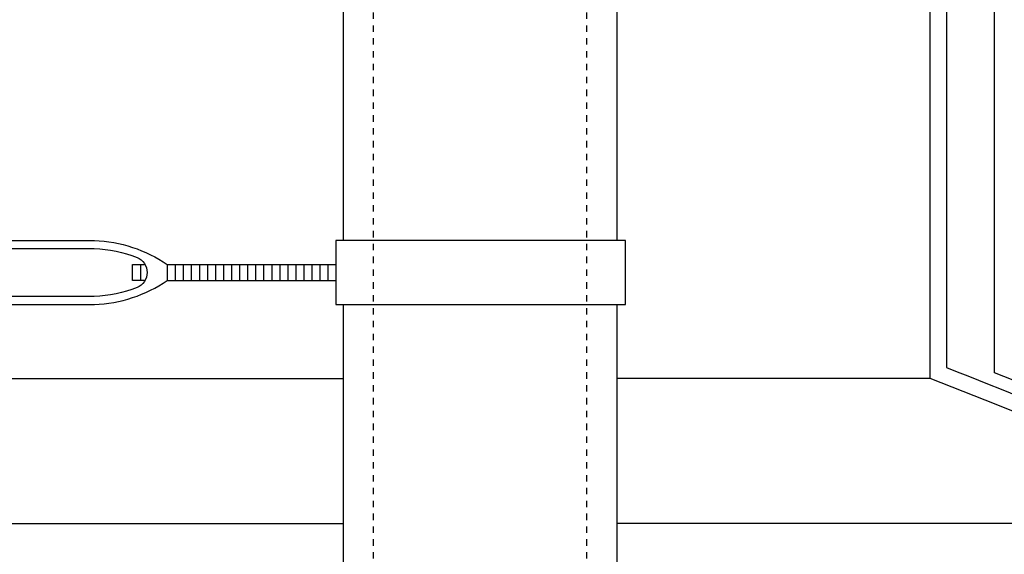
# Model space of a CAD drawing. Extents: x -285 to 5863, y 308 to 3178.
# Tile 542 of 622: x 5170 to 5186, y 954 to 962. Entities that reach past the tile are written whole.
import ezdxf

# ---------------------------------------------------------------- set-up
doc = ezdxf.new("R2010")
doc.units = 0
doc.header["$MEASUREMENT"] = 0
doc.header["$PDSIZE"] = 1
doc.linetypes.add('HIDDEN5', pattern=[0.05, 0.025, -0.025])
doc.layers.get('DEFPOINTS').update_dxf_attribs({"linetype": 'CONTINUOUS'})
for name, color, linetype in [('DIM', 3, 'CONTINUOUS'), ('FILL-TUBE', 1, 'CONTINUOUS'), ('FRP-SUMP', 2, 'CONTINUOUS'), ('GALV-4-PIPE', 4, 'CONTINUOUS')]:
    doc.layers.add(name, color=color, linetype=linetype)
doc.styles.add('SIMPLEX', font='simplex')
doc.dimstyles.new('DIM64', dxfattribs={"dimscale": 64, "dimtxt": 0.09375, "dimasz": 0.09375, "dimexe": 0.0625, "dimexo": 0.0625, "dimgap": 0.046875, "dimtad": 1, "dimdec": 4, "dimzin": 3, "dimdsep": 46, "dimlunit": 4, "dimtxsty": 'SIMPLEX', "dimcen": 0, "dimclrd": 256, "dimclre": 256, "dimclrt": 256, "dimadec": 0, "dimazin": 0, "dimtfac": 1, "dimtdec": 4, "dimtmove": 0, "dimatfit": 3, "dimfxl": 1, "dimfrac": 2, "dimtolj": 1, "dimtzin": 0, "dimarcsym": 0})

# ---------------------------------------------------------------- blocks, each defined once
blk = doc.blocks.new('*D53')
at = {"layer": 'DEFPOINTS', "color": 0, "transparency": 16777216}
for p in [(5440.235, 978.296), (4823.479, 978.015), (4823.479, 700.523)]:
    blk.add_point(p, dxfattribs=at)
at = {"layer": 'DIM', "lineweight": -2, "transparency": 16777216}
for p, q in [((5440.235, 974.296), (5440.235, 696.523)), ((4823.479, 974.015), (4823.479, 696.523)), ((5434.235, 700.523), (4829.479, 700.523))]:
    blk.add_line(p, q, dxfattribs=at)
at = {"layer": 'DIM', "transparency": 16777216}
for points in [[(4829.479, 701.523), (4829.479, 699.523), (4823.479, 700.523)], [(5434.235, 701.523), (5434.235, 699.523), (5440.235, 700.523)]]:
    blk.add_solid(points, dxfattribs=at)
at = {"layer": 'DIM', "transparency": 16777216, "insert": (5131.857, 708.095), "char_height": 6, "attachment_point": 5, "style": 'SIMPLEX'}
blk.add_mtext('\\A1;51\'-4 3/4" (F.V. TANK SLAB)', dxfattribs=at)

msp = doc.modelspace()

# ---------------------------------------------------------------- linework, layer by layer
at = {"layer": 'FILL-TUBE', "linetype": 'HIDDEN5'}
msp.add_line((5175.82158, 966.86683), (5175.82158, 911.11269), dxfattribs=at)
at = {"layer": 'FILL-TUBE', "color": 1, "linetype": 'HIDDEN5'}
msp.add_line((5179.13605, 966.86683), (5179.13605, 805.27328), dxfattribs=at)
at = {"layer": 'FRP-SUMP', "color": 7, "linetype": 'Continuous'}
for p, q in [((5168.3336, 956.57108), (5175.35999, 956.57108)), ((5184.48499, 956.57108), (5179.60999, 956.57108)), ((5168.3336, 954.3107), (5175.35287, 954.3107)), ((5189.89711, 954.3107), (5179.60999, 954.3107))]:
    msp.add_line(p, q, dxfattribs=at)
at = {"layer": 'FRP-SUMP'}
for points in [[(5189.89711, 954.3107, 0.01067744), (5184.48499, 956.57108), (5184.48499, 966.71159), (5185.48499, 966.71159), (5185.48499, 968.71159), (5185.73499, 968.71159)], [(5190.07936, 954.72214, 0.0090466), (5185.48499, 956.65861), (5185.48499, 966.46159), (5184.73499, 966.46159), (5184.73499, 956.74136, -0.01036772), (5189.99836, 954.53928, -0.29672907)]]:
    msp.add_lwpolyline(points, format="xyb", dxfattribs=at)
at = {"layer": 'GALV-4-PIPE', "color": 7}
for p, q in [((5172.20258, 958.34468), (5172.20258, 958.09468)), ((5172.74218, 958.34468), (5172.74218, 958.09468)), ((5172.86718, 958.34468), (5172.86718, 958.09468)), ((5172.99218, 958.34468), (5172.99218, 958.09468)), ((5173.11718, 958.34468), (5173.11718, 958.09468)), ((5173.24218, 958.34468), (5173.24218, 958.09468)), ((5173.36718, 958.34468), (5173.36718, 958.09468)), ((5173.49218, 958.34468), (5173.49218, 958.09468)), ((5173.61718, 958.34468), (5173.61718, 958.09468)), ((5173.74218, 958.34468), (5173.74218, 958.09468)), ((5173.86718, 958.34468), (5173.86718, 958.09468)), ((5173.99218, 958.34468), (5173.99218, 958.09468)), ((5174.11718, 958.34468), (5174.11718, 958.09468)), ((5174.24218, 958.34468), (5174.24218, 958.09468)), ((5174.36718, 958.34468), (5174.36718, 958.09468)), ((5174.49218, 958.34468), (5174.49218, 958.09468)), ((5174.61718, 958.34468), (5174.61718, 958.09468)), ((5174.74218, 958.34468), (5174.74218, 958.09468)), ((5174.86718, 958.34468), (5174.86718, 958.09468)), ((5174.99218, 958.34468), (5174.99218, 958.09468)), ((5175.11718, 958.34468), (5175.11718, 958.09468))]:
    msp.add_line(p, q, dxfattribs=at)
at = {"layer": 'GALV-4-PIPE', "color": 3}
msp.add_line((5172.61718, 958.34468), (5172.61718, 958.09468), dxfattribs=at)
at = {"layer": 'GALV-4-PIPE'}
for points in [[(5175.35999, 958.71968), (5175.35999, 964.24972), (5179.60999, 964.24972), (5179.60999, 958.71968)], [(5179.60999, 957.71968), (5179.60999, 916.52328), (5175.35999, 916.52328), (5175.35999, 957.71968)]]:
    msp.add_lwpolyline(points, dxfattribs=at)
at = {"layer": 'GALV-4-PIPE', "color": 3}
for points in [[(5163.74218, 958.34468), (5166.36718, 958.34468, -0.13883235), (5167.49881, 958.71968), (5171.48555, 958.71968, -0.13883235), (5172.61718, 958.34468), (5175.24218, 958.34468)], [(5163.74218, 958.09468), (5166.36718, 958.09468, 0.13883235), (5167.49881, 957.71968), (5171.48555, 957.71968, 0.13883235), (5172.61718, 958.09468), (5175.24218, 958.09468)]]:
    msp.add_lwpolyline(points, format="xyb", dxfattribs=at)
msp.add_lwpolyline([(5175.24218, 957.71968), (5179.74218, 957.71968), (5179.74218, 958.71968), (5175.24218, 958.71968)], close=True, dxfattribs=at)
msp.add_lwpolyline([(5166.83634, 957.9872, -0.67981468), (5166.83634, 958.45215, -0.0830122), (5167.50161, 958.59468), (5171.48276, 958.59468, -0.0830122), (5172.14802, 958.45215, -0.67981468), (5172.14802, 957.9872, -0.0830122), (5171.48276, 957.84468), (5167.50161, 957.84468, -0.0830122)], format="xyb", close=True, dxfattribs=at)
msp.add_lwpolyline([(5172.27257, 958.09468), (5172.07758, 958.09468), (5172.07758, 958.34468), (5172.27257, 958.34468)], dxfattribs=at)

# ---------------------------------------------------------------- dimensions: what is measured, and where the dimension line sits
at = {"layer": 'DIM'}
dim = msp.add_linear_dim(base=(4823.47882, 700.52328), p1=(5440.23519, 978.29596), p2=(4823.47882, 978.01471), angle=180, text='<> (F.V. TANK SLAB)', dimstyle='DIM64', dxfattribs=at)
dim.commit()
dim.dimension.update_dxf_attribs({"geometry": '*D53', "text_midpoint": (5131.857, 708.09471)})

doc.saveas('drawing.dxf')
